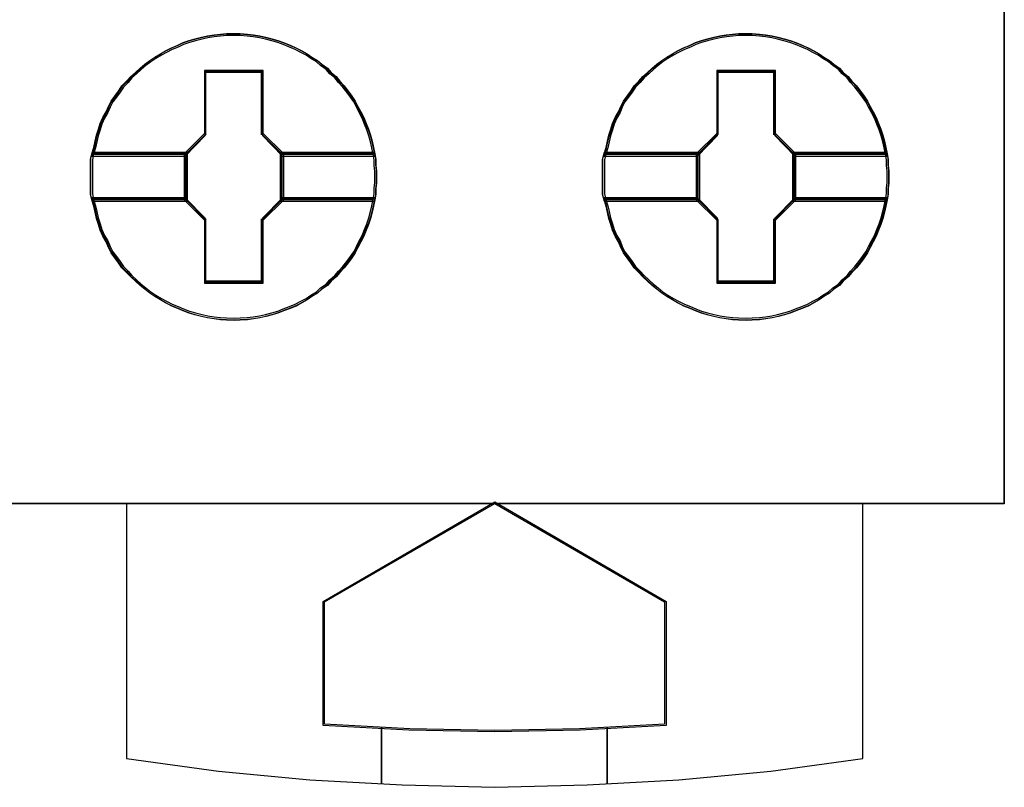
# Model space of a CAD drawing. Header units: millimetres. Extents: x -1290 to 1795, y -4192 to -1311.
# Tile 324 of 656: x 1505.66 to 1509.14, y -3724.2 to -3721.49. Entities that reach past the tile are written whole.
import ezdxf

# ---------------------------------------------------------------- set-up
doc = ezdxf.new("R2010")
doc.units = ezdxf.units.MM
doc.layers.add('45', color=7, linetype='Continuous')
doc.layers.add('Aparatura', color=7, linetype='Continuous', lineweight=13)

# ---------------------------------------------------------------- blocks, each defined once
blk = doc.blocks.new('*U238')
at = {"layer": '45', "color": 7}
for points in [[(693.350843, -383.516436), (711.352212, -383.516436), (711.352212, -383.516436), (711.352212, -466.476382), (711.352212, -466.476382), (693.350843, -466.476382), (693.350843, -466.476382), (693.350843, -383.516436), (693.350843, -383.516436)], [(693.356215, -383.520027), (711.34684, -383.520027), (711.34684, -466.470996), (693.356215, -466.470996), (693.356215, -383.520027)], [(700.26811, -460.695062), (700.26811, -460.801536), (700.25629, -460.902095), (700.25629, -461.002654), (700.238559, -461.103213), (700.214919, -461.215603), (700.191278, -461.322077), (700.161727, -461.434466), (700.126266, -461.540941), (700.084895, -461.6415), (700.043523, -461.747974), (699.990332, -461.842618), (699.93714, -461.943177), (699.889859, -462.03782), (699.830757, -462.126549), (699.765745, -462.215277), (699.694823, -462.304006), (699.61799, -462.386819), (699.552978, -462.463717), (699.464326, -462.540615), (699.399314, -462.617513), (699.298841, -462.682581), (699.222008, -462.753564), (699.121535, -462.812716), (699.038793, -462.871868), (698.94423, -462.925106), (698.843757, -462.978343), (698.743284, -463.019749), (698.63099, -463.061156), (698.530517, -463.102563), (698.424134, -463.132139), (698.311841, -463.161715), (698.205457, -463.185376), (698.093164, -463.203122), (697.986781, -463.214952), (697.856757, -463.220867), (697.750373, -463.226783), (697.614439, -463.220867), (697.508056, -463.214952), (697.395763, -463.203122), (697.283469, -463.185376), (697.177086, -463.161715), (697.058882, -463.132139), (696.952499, -463.102563), (696.846116, -463.061156), (696.751553, -463.019749), (696.64517, -462.978343), (696.538786, -462.925106), (696.450134, -462.871868), (696.349661, -462.812716), (696.261008, -462.753564), (696.172355, -462.682581), (696.089613, -462.617513), (696.00687, -462.540615), (695.924128, -462.463717), (695.853205, -462.386819), (695.770463, -462.304006), (695.711361, -462.215277), (695.646349, -462.126549), (695.581337, -462.03782), (695.534056, -461.943177), (695.492684, -461.842618), (695.433583, -461.747974), (695.386301, -461.6415), (695.35675, -461.540941), (695.321289, -461.434466), (695.297648, -461.322077), (695.274008, -461.215603), (695.238547, -461.103213), (695.214906, -461.002654), (695.214906, -460.902095), (695.214906, -460.801536), (695.214906, -460.695062), (695.214906, -460.594503), (695.214906, -460.493944), (695.214906, -460.393385), (695.238547, -460.292826), (695.274008, -460.180436), (695.297648, -460.068047), (695.321289, -459.961573), (695.35675, -459.855098), (695.386301, -459.754539), (695.433583, -459.648065), (695.492684, -459.547506), (695.534056, -459.452862), (695.581337, -459.358219), (695.646349, -459.26949), (695.711361, -459.180762), (695.770463, -459.092033), (695.853205, -459.00922), (695.924128, -458.926407), (696.00687, -458.855424), (696.089613, -458.778526), (696.172355, -458.707543), (696.261008, -458.642475), (696.349661, -458.583323), (696.450134, -458.524171), (696.538786, -458.470933), (696.64517, -458.417696), (696.751553, -458.37629), (696.846116, -458.328968), (696.952499, -458.293476), (697.058882, -458.2639), (697.177086, -458.234324), (697.283469, -458.210663), (697.395763, -458.192917), (697.508056, -458.181087), (697.614439, -458.169256), (697.750373, -458.169256), (697.856757, -458.169256), (697.986781, -458.181087), (698.093164, -458.192917), (698.205457, -458.210663), (698.311841, -458.234324), (698.424134, -458.2639), (698.530517, -458.293476), (698.63099, -458.328968), (698.743284, -458.37629), (698.843757, -458.417696), (698.94423, -458.470933), (699.038793, -458.524171), (699.121535, -458.583323), (699.222008, -458.642475), (699.298841, -458.707543), (699.399314, -458.778526), (699.464326, -458.855424), (699.552978, -458.926407), (699.61799, -459.00922), (699.694823, -459.092033), (699.765745, -459.180762), (699.830757, -459.26949), (699.889859, -459.358219), (699.93714, -459.452862), (699.990332, -459.547506), (700.043523, -459.648065), (700.084895, -459.754539), (700.126266, -459.855098), (700.161727, -459.961573), (700.191278, -460.068047), (700.214919, -460.180436), (700.238559, -460.292826), (700.25629, -460.393385), (700.25629, -460.493944), (700.26811, -460.594503), (700.26811, -460.695062)], [(697.750645, -458.169256), (697.614677, -458.169256), (697.508267, -458.181289), (697.395945, -458.193321), (697.283623, -458.21137), (697.177213, -458.235435), (697.05898, -458.265516), (696.95257, -458.295597), (696.846159, -458.331694), (696.751573, -458.379824), (696.645163, -458.421937), (696.538752, -458.476083), (696.450077, -458.530229), (696.349579, -458.590391), (696.260904, -458.650553), (696.172229, -458.716731), (696.089465, -458.788925), (696.006702, -458.867136), (695.923938, -458.93933), (695.852998, -459.023557), (695.770235, -459.107784), (695.711118, -459.198027), (695.64609, -459.28827), (695.581061, -459.378513), (695.533768, -459.474772), (695.492386, -459.571032), (695.43327, -459.673307), (695.385976, -459.781599), (695.356418, -459.883874), (695.320948, -459.992166), (695.297301, -460.100458), (695.273654, -460.214765), (695.238184, -460.329073), (696.887541, -460.329073), (697.242242, -459.968101), (697.242242, -458.837055), (698.253138, -458.837055), (698.253138, -459.968101), (698.607838, -460.329073), (700.23946, -460.329073), (700.215813, -460.214765), (700.192167, -460.100458), (700.162608, -459.992166), (700.127138, -459.883874), (700.085756, -459.781599), (700.044375, -459.673307), (699.99117, -459.571032), (699.937965, -459.474772), (699.890671, -459.378513), (699.831554, -459.28827), (699.766526, -459.198027), (699.695586, -459.107784), (699.618734, -459.023557), (699.553706, -458.93933), (699.465031, -458.867136), (699.400002, -458.788925), (699.299504, -458.716731), (699.222652, -458.650553), (699.122154, -458.590391), (699.03939, -458.530229), (698.944803, -458.476083), (698.844305, -458.421937), (698.743807, -458.379824), (698.631485, -458.331694), (698.530986, -458.295597), (698.424576, -458.265516), (698.312254, -458.235435), (698.205844, -458.21137), (698.093523, -458.193321), (697.987112, -458.181289), (697.857056, -458.169256), (697.750645, -458.169256)], [(695.238184, -460.329073), (696.887541, -460.329073), (697.242242, -459.968101), (697.242242, -458.837055), (698.253138, -458.837055), (698.253138, -459.968101), (698.607838, -460.329073), (700.23946, -460.329073), (700.215813, -460.214765), (700.192167, -460.100458), (700.162608, -459.992166), (700.127138, -459.883874), (700.085756, -459.781599), (700.044375, -459.673307), (699.99117, -459.571032), (699.937965, -459.474772), (699.890671, -459.378513), (699.831554, -459.28827), (699.766526, -459.198027), (699.695586, -459.107784), (699.618734, -459.023557), (699.553706, -458.93933), (699.465031, -458.867136), (699.400002, -458.788925), (699.299504, -458.716731), (699.222652, -458.650553), (699.122154, -458.590391), (699.03939, -458.530229), (698.944803, -458.476083), (698.844305, -458.421937), (698.743807, -458.379824), (698.631485, -458.331694), (698.530986, -458.295597), (698.424576, -458.265516), (698.312254, -458.235435), (698.205844, -458.21137), (698.093523, -458.193321), (697.987112, -458.181289), (697.857056, -458.169256), (697.750645, -458.169256), (697.614677, -458.169256), (697.508267, -458.181289), (697.395945, -458.193321), (697.283623, -458.21137), (697.177213, -458.235435), (697.05898, -458.265516), (696.95257, -458.295597), (696.846159, -458.331694), (696.751573, -458.379824), (696.645163, -458.421937), (696.538752, -458.476083), (696.450077, -458.530229), (696.349579, -458.590391), (696.260904, -458.650553), (696.172229, -458.716731), (696.089465, -458.788925), (696.006702, -458.867136), (695.923938, -458.93933), (695.852998, -459.023557), (695.770235, -459.107784), (695.711118, -459.198027), (695.64609, -459.28827), (695.581061, -459.378513), (695.533768, -459.474772), (695.492386, -459.571032), (695.43327, -459.673307), (695.385976, -459.781599), (695.356418, -459.883874), (695.320948, -459.992166), (695.297301, -460.100458), (695.273654, -460.214765), (695.238184, -460.329073)], [(709.312666, -460.695062), (709.312666, -460.801536), (709.300845, -460.902095), (709.300845, -461.002654), (709.283115, -461.103213), (709.259474, -461.215603), (709.235833, -461.322077), (709.206282, -461.434466), (709.170821, -461.540941), (709.12945, -461.6415), (709.088079, -461.747974), (709.034887, -461.842618), (708.981695, -461.943177), (708.934414, -462.03782), (708.875312, -462.126549), (708.8103, -462.215277), (708.739378, -462.304006), (708.662546, -462.386819), (708.597534, -462.463717), (708.508881, -462.540615), (708.443869, -462.617513), (708.343396, -462.682581), (708.266564, -462.753564), (708.166091, -462.812716), (708.083348, -462.871868), (707.988785, -462.925106), (707.888312, -462.978343), (707.787839, -463.019749), (707.675546, -463.061156), (707.575072, -463.102563), (707.468689, -463.132139), (707.356396, -463.161715), (707.250013, -463.185376), (707.137719, -463.203122), (707.031336, -463.214952), (706.901312, -463.220867), (706.794929, -463.226783), (706.658994, -463.220867), (706.552611, -463.214952), (706.440318, -463.203122), (706.328024, -463.185376), (706.221641, -463.161715), (706.103438, -463.132139), (705.997054, -463.102563), (705.890671, -463.061156), (705.796108, -463.019749), (705.689725, -462.978343), (705.583342, -462.925106), (705.494689, -462.871868), (705.394216, -462.812716), (705.305563, -462.753564), (705.21691, -462.682581), (705.134168, -462.617513), (705.051425, -462.540615), (704.968683, -462.463717), (704.897761, -462.386819), (704.815018, -462.304006), (704.755916, -462.215277), (704.690904, -462.126549), (704.625892, -462.03782), (704.578611, -461.943177), (704.53724, -461.842618), (704.478138, -461.747974), (704.430856, -461.6415), (704.401306, -461.540941), (704.365844, -461.434466), (704.342204, -461.322077), (704.318563, -461.215603), (704.283102, -461.103213), (704.259461, -461.002654), (704.259461, -460.902095), (704.259461, -460.801536), (704.259461, -460.695062), (704.259461, -460.594503), (704.259461, -460.493944), (704.259461, -460.393385), (704.283102, -460.292826), (704.318563, -460.180436), (704.342204, -460.068047), (704.365844, -459.961573), (704.401306, -459.855098), (704.430856, -459.754539), (704.478138, -459.648065), (704.53724, -459.547506), (704.578611, -459.452862), (704.625892, -459.358219), (704.690904, -459.26949), (704.755916, -459.180762), (704.815018, -459.092033), (704.897761, -459.00922), (704.968683, -458.926407), (705.051425, -458.855424), (705.134168, -458.778526), (705.21691, -458.707543), (705.305563, -458.642475), (705.394216, -458.583323), (705.494689, -458.524171), (705.583342, -458.470933), (705.689725, -458.417696), (705.796108, -458.37629), (705.890671, -458.328968), (705.997054, -458.293476), (706.103438, -458.2639), (706.221641, -458.234324), (706.328024, -458.210663), (706.440318, -458.192917), (706.552611, -458.181087), (706.658994, -458.169256), (706.794929, -458.169256), (706.901312, -458.169256), (707.031336, -458.181087), (707.137719, -458.192917), (707.250013, -458.210663), (707.356396, -458.234324), (707.468689, -458.2639), (707.575072, -458.293476), (707.675546, -458.328968), (707.787839, -458.37629), (707.888312, -458.417696), (707.988785, -458.470933), (708.083348, -458.524171), (708.166091, -458.583323), (708.266564, -458.642475), (708.343396, -458.707543), (708.443869, -458.778526), (708.508881, -458.855424), (708.597534, -458.926407), (708.662546, -459.00922), (708.739378, -459.092033), (708.8103, -459.180762), (708.875312, -459.26949), (708.934414, -459.358219), (708.981695, -459.452862), (709.034887, -459.547506), (709.088079, -459.648065), (709.12945, -459.754539), (709.170821, -459.855098), (709.206282, -459.961573), (709.235833, -460.068047), (709.259474, -460.180436), (709.283115, -460.292826), (709.300845, -460.393385), (709.300845, -460.493944), (709.312666, -460.594503), (709.312666, -460.695062)], [(706.795201, -458.169256), (706.659232, -458.169256), (706.552822, -458.181289), (706.4405, -458.193321), (706.328179, -458.21137), (706.221768, -458.235435), (706.103535, -458.265516), (705.997125, -458.295597), (705.890715, -458.331694), (705.796128, -458.379824), (705.689718, -458.421937), (705.583308, -458.476083), (705.494633, -458.530229), (705.394134, -458.590391), (705.305459, -458.650553), (705.216784, -458.716731), (705.134021, -458.788925), (705.051257, -458.867136), (704.968494, -458.93933), (704.897554, -459.023557), (704.81479, -459.107784), (704.755673, -459.198027), (704.690645, -459.28827), (704.625617, -459.378513), (704.578323, -459.474772), (704.536942, -459.571032), (704.477825, -459.673307), (704.430531, -459.781599), (704.400973, -459.883874), (704.365503, -459.992166), (704.341856, -460.100458), (704.31821, -460.214765), (704.28274, -460.329073), (705.932096, -460.329073), (706.286797, -459.968101), (706.286797, -458.837055), (707.297693, -458.837055), (707.297693, -459.968101), (707.652393, -460.329073), (709.284015, -460.329073), (709.260368, -460.214765), (709.236722, -460.100458), (709.207163, -459.992166), (709.171693, -459.883874), (709.130312, -459.781599), (709.08893, -459.673307), (709.035725, -459.571032), (708.98252, -459.474772), (708.935226, -459.378513), (708.87611, -459.28827), (708.811081, -459.198027), (708.740141, -459.107784), (708.663289, -459.023557), (708.598261, -458.93933), (708.509586, -458.867136), (708.444558, -458.788925), (708.344059, -458.716731), (708.267207, -458.650553), (708.166709, -458.590391), (708.083946, -458.530229), (707.989359, -458.476083), (707.88886, -458.421937), (707.788362, -458.379824), (707.67604, -458.331694), (707.575542, -458.295597), (707.469132, -458.265516), (707.35681, -458.235435), (707.2504, -458.21137), (707.138078, -458.193321), (707.031668, -458.181289), (706.901611, -458.169256), (706.795201, -458.169256)], [(704.28274, -460.329073), (705.932096, -460.329073), (706.286797, -459.968101), (706.286797, -458.837055), (707.297693, -458.837055), (707.297693, -459.968101), (707.652393, -460.329073), (709.284015, -460.329073), (709.260368, -460.214765), (709.236722, -460.100458), (709.207163, -459.992166), (709.171693, -459.883874), (709.130312, -459.781599), (709.08893, -459.673307), (709.035725, -459.571032), (708.98252, -459.474772), (708.935226, -459.378513), (708.87611, -459.28827), (708.811081, -459.198027), (708.740141, -459.107784), (708.663289, -459.023557), (708.598261, -458.93933), (708.509586, -458.867136), (708.444558, -458.788925), (708.344059, -458.716731), (708.267207, -458.650553), (708.166709, -458.590391), (708.083946, -458.530229), (707.989359, -458.476083), (707.88886, -458.421937), (707.788362, -458.379824), (707.67604, -458.331694), (707.575542, -458.295597), (707.469132, -458.265516), (707.35681, -458.235435), (707.2504, -458.21137), (707.138078, -458.193321), (707.031668, -458.181289), (706.901611, -458.169256), (706.795201, -458.169256), (706.659232, -458.169256), (706.552822, -458.181289), (706.4405, -458.193321), (706.328179, -458.21137), (706.221768, -458.235435), (706.103535, -458.265516), (705.997125, -458.295597), (705.890715, -458.331694), (705.796128, -458.379824), (705.689718, -458.421937), (705.583308, -458.476083), (705.494633, -458.530229), (705.394134, -458.590391), (705.305459, -458.650553), (705.216784, -458.716731), (705.134021, -458.788925), (705.051257, -458.867136), (704.968494, -458.93933), (704.897554, -459.023557), (704.81479, -459.107784), (704.755673, -459.198027), (704.690645, -459.28827), (704.625617, -459.378513), (704.578323, -459.474772), (704.536942, -459.571032), (704.477825, -459.673307), (704.430531, -459.781599), (704.400973, -459.883874), (704.365503, -459.992166), (704.341856, -460.100458), (704.31821, -460.214765), (704.28274, -460.329073)], [(697.750493, -458.199778), (697.616277, -458.199778), (697.511239, -458.21147), (697.400365, -458.223162), (697.289491, -458.240701), (697.184452, -458.264085), (697.067742, -458.293316), (696.962704, -458.322547), (696.857665, -458.357624), (696.764298, -458.404393), (696.659259, -458.445317), (696.554221, -458.497932), (696.466688, -458.550548), (696.367485, -458.609009), (696.279953, -458.667471), (696.192421, -458.731779), (696.110724, -458.801933), (696.029028, -458.877933), (695.947331, -458.948087), (695.877305, -459.029934), (695.795609, -459.11178), (695.737254, -459.199472), (695.673064, -459.287165), (695.608874, -459.374857), (695.56219, -459.468396), (695.521341, -459.561935), (695.462987, -459.66132), (695.416303, -459.766551), (695.387126, -459.865936), (695.352113, -459.971167), (695.328771, -460.076398), (695.305429, -460.187475), (695.270416, -460.298552), (696.898514, -460.298552), (697.248642, -459.947782), (697.248642, -458.848702), (698.246509, -458.848702), (698.246509, -459.947782), (698.596637, -460.298552), (700.207228, -460.298552), (700.183886, -460.187475), (700.160544, -460.076398), (700.131367, -459.971167), (700.096354, -459.865936), (700.055506, -459.766551), (700.014658, -459.66132), (699.962138, -459.561935), (699.909619, -459.468396), (699.862935, -459.374857), (699.80458, -459.287165), (699.74039, -459.199472), (699.670365, -459.11178), (699.594503, -459.029934), (699.530313, -458.948087), (699.442781, -458.877933), (699.378591, -458.801933), (699.279388, -458.731779), (699.203527, -458.667471), (699.104323, -458.609009), (699.022627, -458.550548), (698.929259, -458.497932), (698.830056, -458.445317), (698.730853, -458.404393), (698.619979, -458.357624), (698.520776, -458.322547), (698.415737, -458.293316), (698.304863, -458.264085), (698.199825, -458.240701), (698.088951, -458.223162), (697.983912, -458.21147), (697.855532, -458.199778), (697.750493, -458.199778)], [(695.270416, -460.298552), (696.898514, -460.298552), (697.248642, -459.947782), (697.248642, -458.848702), (698.246509, -458.848702), (698.246509, -459.947782), (698.596637, -460.298552), (700.207228, -460.298552), (700.183886, -460.187475), (700.160544, -460.076398), (700.131367, -459.971167), (700.096354, -459.865936), (700.055506, -459.766551), (700.014658, -459.66132), (699.962138, -459.561935), (699.909619, -459.468396), (699.862935, -459.374857), (699.80458, -459.287165), (699.74039, -459.199472), (699.670365, -459.11178), (699.594503, -459.029934), (699.530313, -458.948087), (699.442781, -458.877933), (699.378591, -458.801933), (699.279388, -458.731779), (699.203527, -458.667471), (699.104323, -458.609009), (699.022627, -458.550548), (698.929259, -458.497932), (698.830056, -458.445317), (698.730853, -458.404393), (698.619979, -458.357624), (698.520776, -458.322547), (698.415737, -458.293316), (698.304863, -458.264085), (698.199825, -458.240701), (698.088951, -458.223162), (697.983912, -458.21147), (697.855532, -458.199778), (697.750493, -458.199778), (697.616277, -458.199778), (697.511239, -458.21147), (697.400365, -458.223162), (697.289491, -458.240701), (697.184452, -458.264085), (697.067742, -458.293316), (696.962704, -458.322547), (696.857665, -458.357624), (696.764298, -458.404393), (696.659259, -458.445317), (696.554221, -458.497932), (696.466688, -458.550548), (696.367485, -458.609009), (696.279953, -458.667471), (696.192421, -458.731779), (696.110724, -458.801933), (696.029028, -458.877933), (695.947331, -458.948087), (695.877305, -459.029934), (695.795609, -459.11178), (695.737254, -459.199472), (695.673064, -459.287165), (695.608874, -459.374857), (695.56219, -459.468396), (695.521341, -459.561935), (695.462987, -459.66132), (695.416303, -459.766551), (695.387126, -459.865936), (695.352113, -459.971167), (695.328771, -460.076398), (695.305429, -460.187475), (695.270416, -460.298552)], [(706.795048, -458.199778), (706.660832, -458.199778), (706.555794, -458.21147), (706.44492, -458.223162), (706.334046, -458.240701), (706.229007, -458.264085), (706.112298, -458.293316), (706.007259, -458.322547), (705.902221, -458.357624), (705.808853, -458.404393), (705.703814, -458.445317), (705.598776, -458.497932), (705.511244, -458.550548), (705.412041, -458.609009), (705.324509, -458.667471), (705.236976, -458.731779), (705.15528, -458.801933), (705.073583, -458.877933), (704.991886, -458.948087), (704.921861, -459.029934), (704.840164, -459.11178), (704.781809, -459.199472), (704.717619, -459.287165), (704.653429, -459.374857), (704.606745, -459.468396), (704.565897, -459.561935), (704.507542, -459.66132), (704.460858, -459.766551), (704.431681, -459.865936), (704.396668, -459.971167), (704.373326, -460.076398), (704.349984, -460.187475), (704.314971, -460.298552), (705.943069, -460.298552), (706.293197, -459.947782), (706.293197, -458.848702), (707.291064, -458.848702), (707.291064, -459.947782), (707.641192, -460.298552), (709.251784, -460.298552), (709.228442, -460.187475), (709.2051, -460.076398), (709.175922, -459.971167), (709.14091, -459.865936), (709.100061, -459.766551), (709.059213, -459.66132), (709.006694, -459.561935), (708.954174, -459.468396), (708.90749, -459.374857), (708.849136, -459.287165), (708.784946, -459.199472), (708.71492, -459.11178), (708.639059, -459.029934), (708.574868, -458.948087), (708.487336, -458.877933), (708.423146, -458.801933), (708.323943, -458.731779), (708.248082, -458.667471), (708.148879, -458.609009), (708.067182, -458.550548), (707.973814, -458.497932), (707.874611, -458.445317), (707.775408, -458.404393), (707.664534, -458.357624), (707.565331, -458.322547), (707.460293, -458.293316), (707.349419, -458.264085), (707.24438, -458.240701), (707.133506, -458.223162), (707.028467, -458.21147), (706.900087, -458.199778), (706.795048, -458.199778)], [(704.314971, -460.298552), (705.943069, -460.298552), (706.293197, -459.947782), (706.293197, -458.848702), (707.291064, -458.848702), (707.291064, -459.947782), (707.641192, -460.298552), (709.251784, -460.298552), (709.228442, -460.187475), (709.2051, -460.076398), (709.175922, -459.971167), (709.14091, -459.865936), (709.100061, -459.766551), (709.059213, -459.66132), (709.006694, -459.561935), (708.954174, -459.468396), (708.90749, -459.374857), (708.849136, -459.287165), (708.784946, -459.199472), (708.71492, -459.11178), (708.639059, -459.029934), (708.574868, -458.948087), (708.487336, -458.877933), (708.423146, -458.801933), (708.323943, -458.731779), (708.248082, -458.667471), (708.148879, -458.609009), (708.067182, -458.550548), (707.973814, -458.497932), (707.874611, -458.445317), (707.775408, -458.404393), (707.664534, -458.357624), (707.565331, -458.322547), (707.460293, -458.293316), (707.349419, -458.264085), (707.24438, -458.240701), (707.133506, -458.223162), (707.028467, -458.21147), (706.900087, -458.199778), (706.795048, -458.199778), (706.660832, -458.199778), (706.555794, -458.21147), (706.44492, -458.223162), (706.334046, -458.240701), (706.229007, -458.264085), (706.112298, -458.293316), (706.007259, -458.322547), (705.902221, -458.357624), (705.808853, -458.404393), (705.703814, -458.445317), (705.598776, -458.497932), (705.511244, -458.550548), (705.412041, -458.609009), (705.324509, -458.667471), (705.236976, -458.731779), (705.15528, -458.801933), (705.073583, -458.877933), (704.991886, -458.948087), (704.921861, -459.029934), (704.840164, -459.11178), (704.781809, -459.199472), (704.717619, -459.287165), (704.653429, -459.374857), (704.606745, -459.468396), (704.565897, -459.561935), (704.507542, -459.66132), (704.460858, -459.766551), (704.431681, -459.865936), (704.396668, -459.971167), (704.373326, -460.076398), (704.349984, -460.187475), (704.314971, -460.298552)], [(698.264949, -458.817381), (697.230602, -458.817381), (697.230602, -459.933941), (696.867673, -460.29029), (696.867673, -461.103954), (697.230602, -461.460303), (697.230602, -462.576863), (698.264949, -462.576863), (698.264949, -461.460303), (698.627878, -461.103954), (698.627878, -460.29029), (698.264949, -459.933941), (698.264949, -458.817381)], [(698.247061, -458.847902), (697.24849, -458.847902), (697.24849, -459.946333), (696.898114, -460.296896), (696.898114, -461.097348), (697.24849, -461.447911), (697.24849, -462.546342), (698.247061, -462.546342), (698.247061, -461.447911), (698.597437, -461.097348), (698.597437, -460.296896), (698.247061, -459.946333), (698.247061, -458.847902)], [(697.240127, -458.840721), (698.255424, -458.840721), (697.240127, -458.840721)], [(697.240127, -459.955639), (697.240127, -458.840721), (697.240127, -459.955639)], [(698.237517, -459.955639), (698.237517, -458.840721), (698.237517, -459.955639)], [(707.309504, -458.817381), (706.275157, -458.817381), (706.275157, -459.933941), (705.912228, -460.29029), (705.912228, -461.103954), (706.275157, -461.460303), (706.275157, -462.576863), (707.309504, -462.576863), (707.309504, -461.460303), (707.672433, -461.103954), (707.672433, -460.29029), (707.309504, -459.933941), (707.309504, -458.817381)], [(707.291616, -458.847902), (706.293045, -458.847902), (706.293045, -459.946333), (705.942669, -460.296896), (705.942669, -461.097348), (706.293045, -461.447911), (706.293045, -462.546342), (707.291616, -462.546342), (707.291616, -461.447911), (707.641992, -461.097348), (707.641992, -460.296896), (707.291616, -459.946333), (707.291616, -458.847902)], [(706.284682, -458.840721), (707.299979, -458.840721), (706.284682, -458.840721)], [(706.284682, -459.955639), (706.284682, -458.840721), (706.284682, -459.955639)], [(707.282072, -459.955639), (707.282072, -458.840721), (707.282072, -459.955639)], [(696.890951, -460.305734), (697.258034, -459.937685), (696.890951, -460.305734)], [(698.6046, -460.305734), (698.237517, -459.937685), (698.6046, -460.305734)], [(705.935506, -460.305734), (706.300798, -459.937685), (705.935506, -460.305734)], [(707.649155, -460.305734), (707.282072, -459.937685), (707.649155, -460.305734)], [(696.930345, -460.266236), (695.239152, -460.266236), (695.214906, -460.373394), (695.214906, -460.480552), (695.214906, -460.58771), (695.214906, -460.694868), (695.214906, -460.808329), (695.214906, -460.915487), (695.214906, -461.022645), (695.239152, -461.129803), (696.930345, -461.129803), (696.930345, -460.266236)], [(696.930345, -461.129803), (696.930345, -460.266236), (695.239152, -460.266236), (695.214906, -460.373394), (695.214906, -460.480552), (695.214906, -460.58771), (695.214906, -460.694868), (695.214906, -460.808329), (695.214906, -460.915487), (695.214906, -461.022645), (695.239152, -461.129803), (696.930345, -461.129803)], [(696.899904, -460.296757), (695.270498, -460.296757), (695.247138, -460.396117), (695.247138, -460.495478), (695.247138, -460.594839), (695.247138, -460.694199), (695.247138, -460.799405), (695.247138, -460.898766), (695.247138, -460.998126), (695.270498, -461.097487), (696.899904, -461.097487), (696.899904, -460.296757)], [(696.899904, -461.097487), (696.899904, -460.296757), (695.270498, -460.296757), (695.247138, -460.396117), (695.247138, -460.495478), (695.247138, -460.594839), (695.247138, -460.694199), (695.247138, -460.799405), (695.247138, -460.898766), (695.247138, -460.998126), (695.270498, -461.097487), (696.899904, -461.097487)], [(695.261463, -460.289575), (696.907067, -460.289575), (695.261463, -460.289575)], [(696.890951, -460.289575), (696.890951, -461.106464), (696.890951, -460.289575)], [(700.237809, -460.266236), (698.565205, -460.266236), (698.565205, -461.129803), (700.237809, -461.129803), (700.25599, -461.022645), (700.25599, -460.915487), (700.26811, -460.808329), (700.26811, -460.694868), (700.26811, -460.58771), (700.25599, -460.480552), (700.25599, -460.373394), (700.237809, -460.266236)], [(698.565205, -460.266236), (698.565205, -461.129803), (700.237809, -461.129803), (700.25599, -461.022645), (700.25599, -460.915487), (700.26811, -460.808329), (700.26811, -460.694868), (700.26811, -460.58771), (700.25599, -460.480552), (700.25599, -460.373394), (700.237809, -460.266236), (698.565205, -460.266236)], [(698.588484, -460.289575), (700.216182, -460.289575), (698.588484, -460.289575)], [(698.588484, -460.289575), (698.588484, -461.106464), (698.588484, -460.289575)], [(700.208452, -460.296757), (698.595646, -460.296757), (698.595646, -461.097487), (700.208452, -461.097487), (700.225982, -460.998126), (700.225982, -460.898766), (700.237669, -460.799405), (700.237669, -460.694199), (700.237669, -460.594839), (700.225982, -460.495478), (700.225982, -460.396117), (700.208452, -460.296757)], [(698.595646, -460.296757), (698.595646, -461.097487), (700.208452, -461.097487), (700.225982, -460.998126), (700.225982, -460.898766), (700.237669, -460.799405), (700.237669, -460.694199), (700.237669, -460.594839), (700.225982, -460.495478), (700.225982, -460.396117), (700.208452, -460.296757), (698.595646, -460.296757)], [(705.974901, -460.266236), (704.283708, -460.266236), (704.259461, -460.373394), (704.259461, -460.480552), (704.259461, -460.58771), (704.259461, -460.694868), (704.259461, -460.808329), (704.259461, -460.915487), (704.259461, -461.022645), (704.283708, -461.129803), (705.974901, -461.129803), (705.974901, -460.266236)], [(705.974901, -461.129803), (705.974901, -460.266236), (704.283708, -460.266236), (704.259461, -460.373394), (704.259461, -460.480552), (704.259461, -460.58771), (704.259461, -460.694868), (704.259461, -460.808329), (704.259461, -460.915487), (704.259461, -461.022645), (704.283708, -461.129803), (705.974901, -461.129803)], [(705.94446, -460.296757), (704.315054, -460.296757), (704.291693, -460.396117), (704.291693, -460.495478), (704.291693, -460.594839), (704.291693, -460.694199), (704.291693, -460.799405), (704.291693, -460.898766), (704.291693, -460.998126), (704.315054, -461.097487), (705.94446, -461.097487), (705.94446, -460.296757)], [(705.94446, -461.097487), (705.94446, -460.296757), (704.315054, -460.296757), (704.291693, -460.396117), (704.291693, -460.495478), (704.291693, -460.594839), (704.291693, -460.694199), (704.291693, -460.799405), (704.291693, -460.898766), (704.291693, -460.998126), (704.315054, -461.097487), (705.94446, -461.097487)], [(704.306018, -460.289575), (705.951622, -460.289575), (704.306018, -460.289575)], [(705.935506, -460.289575), (705.935506, -461.106464), (705.935506, -460.289575)], [(709.282365, -460.266236), (707.609761, -460.266236), (707.609761, -461.129803), (709.282365, -461.129803), (709.300545, -461.022645), (709.300545, -460.915487), (709.312666, -460.808329), (709.312666, -460.694868), (709.312666, -460.58771), (709.300545, -460.480552), (709.300545, -460.373394), (709.282365, -460.266236)], [(707.609761, -460.266236), (707.609761, -461.129803), (709.282365, -461.129803), (709.300545, -461.022645), (709.300545, -460.915487), (709.312666, -460.808329), (709.312666, -460.694868), (709.312666, -460.58771), (709.300545, -460.480552), (709.300545, -460.373394), (709.282365, -460.266236), (707.609761, -460.266236)], [(707.633039, -460.289575), (709.260737, -460.289575), (707.633039, -460.289575)], [(707.633039, -460.289575), (707.633039, -461.106464), (707.633039, -460.289575)], [(709.253007, -460.296757), (707.640202, -460.296757), (707.640202, -461.097487), (709.253007, -461.097487), (709.270538, -460.998126), (709.270538, -460.898766), (709.282225, -460.799405), (709.282225, -460.694199), (709.282225, -460.594839), (709.270538, -460.495478), (709.270538, -460.396117), (709.253007, -460.296757)], [(707.640202, -460.296757), (707.640202, -461.097487), (709.253007, -461.097487), (709.270538, -460.998126), (709.270538, -460.898766), (709.282225, -460.799405), (709.282225, -460.694199), (709.282225, -460.594839), (709.270538, -460.495478), (709.270538, -460.396117), (709.253007, -460.296757), (707.640202, -460.296757)], [(700.23946, -461.06517), (698.607838, -461.06517), (698.253138, -461.426443), (698.253138, -462.558429), (697.242242, -462.558429), (697.242242, -461.426443), (696.887541, -461.06517), (695.238184, -461.06517), (695.273654, -461.179573), (695.297301, -461.287955), (695.320948, -461.402358), (695.356418, -461.510739), (695.385976, -461.6131), (695.43327, -461.721482), (695.492386, -461.817821), (695.533768, -461.920181), (695.581061, -462.016521), (695.64609, -462.106839), (695.711118, -462.197157), (695.770235, -462.287475), (695.852998, -462.371772), (695.923938, -462.450047), (696.006702, -462.528323), (696.089465, -462.606599), (696.172229, -462.672832), (696.260904, -462.745086), (696.349579, -462.805298), (696.450077, -462.86551), (696.538752, -462.919701), (696.645163, -462.973892), (696.751573, -463.01604), (696.846159, -463.058189), (696.95257, -463.100337), (697.05898, -463.130443), (697.177213, -463.160549), (697.283623, -463.184634), (697.395945, -463.202698), (697.508267, -463.21474), (697.614677, -463.220761), (697.750645, -463.226783), (697.857056, -463.220761), (697.987112, -463.21474), (698.093523, -463.202698), (698.205844, -463.184634), (698.312254, -463.160549), (698.424576, -463.130443), (698.530986, -463.100337), (698.631485, -463.058189), (698.743807, -463.01604), (698.844305, -462.973892), (698.944803, -462.919701), (699.03939, -462.86551), (699.122154, -462.805298), (699.222652, -462.745086), (699.299504, -462.672832), (699.400002, -462.606599), (699.465031, -462.528323), (699.553706, -462.450047), (699.618734, -462.371772), (699.695586, -462.287475), (699.766526, -462.197157), (699.831554, -462.106839), (699.890671, -462.016521), (699.937965, -461.920181), (699.99117, -461.817821), (700.044375, -461.721482), (700.085756, -461.6131), (700.127138, -461.510739), (700.162608, -461.402358), (700.192167, -461.287955), (700.215813, -461.179573), (700.23946, -461.06517)], [(697.242242, -462.558429), (697.242242, -461.426443), (696.887541, -461.06517), (695.238184, -461.06517), (695.273654, -461.179573), (695.297301, -461.287955), (695.320948, -461.402358), (695.356418, -461.510739), (695.385976, -461.6131), (695.43327, -461.721482), (695.492386, -461.817821), (695.533768, -461.920181), (695.581061, -462.016521), (695.64609, -462.106839), (695.711118, -462.197157), (695.770235, -462.287475), (695.852998, -462.371772), (695.923938, -462.450047), (696.006702, -462.528323), (696.089465, -462.606599), (696.172229, -462.672832), (696.260904, -462.745086), (696.349579, -462.805298), (696.450077, -462.86551), (696.538752, -462.919701), (696.645163, -462.973892), (696.751573, -463.01604), (696.846159, -463.058189), (696.95257, -463.100337), (697.05898, -463.130443), (697.177213, -463.160549), (697.283623, -463.184634), (697.395945, -463.202698), (697.508267, -463.21474), (697.614677, -463.220761), (697.750645, -463.226783), (697.857056, -463.220761), (697.987112, -463.21474), (698.093523, -463.202698), (698.205844, -463.184634), (698.312254, -463.160549), (698.424576, -463.130443), (698.530986, -463.100337), (698.631485, -463.058189), (698.743807, -463.01604), (698.844305, -462.973892), (698.944803, -462.919701), (699.03939, -462.86551), (699.122154, -462.805298), (699.222652, -462.745086), (699.299504, -462.672832), (699.400002, -462.606599), (699.465031, -462.528323), (699.553706, -462.450047), (699.618734, -462.371772), (699.695586, -462.287475), (699.766526, -462.197157), (699.831554, -462.106839), (699.890671, -462.016521), (699.937965, -461.920181), (699.99117, -461.817821), (700.044375, -461.721482), (700.085756, -461.6131), (700.127138, -461.510739), (700.162608, -461.402358), (700.192167, -461.287955), (700.215813, -461.179573), (700.23946, -461.06517), (698.607838, -461.06517), (698.253138, -461.426443), (698.253138, -462.558429), (697.242242, -462.558429)], [(695.261463, -461.08851), (696.907067, -461.08851), (695.261463, -461.08851)], [(700.207228, -461.095692), (698.596637, -461.095692), (698.246509, -461.446462), (698.246509, -462.545541), (697.248642, -462.545541), (697.248642, -461.446462), (696.898514, -461.095692), (695.270416, -461.095692), (695.305429, -461.206769), (695.328771, -461.312), (695.352113, -461.423077), (695.387126, -461.528308), (695.416303, -461.627693), (695.462987, -461.732924), (695.521341, -461.826463), (695.56219, -461.925847), (695.608874, -462.019386), (695.673064, -462.107079), (695.737254, -462.194771), (695.795609, -462.282464), (695.877305, -462.36431), (695.947331, -462.44031), (696.029028, -462.516311), (696.110724, -462.592311), (696.192421, -462.656619), (696.279953, -462.726773), (696.367485, -462.785234), (696.466688, -462.843696), (696.554221, -462.896312), (696.659259, -462.948927), (696.764298, -462.98985), (696.857665, -463.030773), (696.962704, -463.071697), (697.067742, -463.100927), (697.184452, -463.130158), (697.289491, -463.153543), (697.400365, -463.171081), (697.511239, -463.182774), (697.616277, -463.18862), (697.750493, -463.194466), (697.855532, -463.18862), (697.983912, -463.182774), (698.088951, -463.171081), (698.199825, -463.153543), (698.304863, -463.130158), (698.415737, -463.100927), (698.520776, -463.071697), (698.619979, -463.030773), (698.730853, -462.98985), (698.830056, -462.948927), (698.929259, -462.896312), (699.022627, -462.843696), (699.104323, -462.785234), (699.203527, -462.726773), (699.279388, -462.656619), (699.378591, -462.592311), (699.442781, -462.516311), (699.530313, -462.44031), (699.594503, -462.36431), (699.670365, -462.282464), (699.74039, -462.194771), (699.80458, -462.107079), (699.862935, -462.019386), (699.909619, -461.925847), (699.962138, -461.826463), (700.014658, -461.732924), (700.055506, -461.627693), (700.096354, -461.528308), (700.131367, -461.423077), (700.160544, -461.312), (700.183886, -461.206769), (700.207228, -461.095692)], [(697.248642, -462.545541), (697.248642, -461.446462), (696.898514, -461.095692), (695.270416, -461.095692), (695.305429, -461.206769), (695.328771, -461.312), (695.352113, -461.423077), (695.387126, -461.528308), (695.416303, -461.627693), (695.462987, -461.732924), (695.521341, -461.826463), (695.56219, -461.925847), (695.608874, -462.019386), (695.673064, -462.107079), (695.737254, -462.194771), (695.795609, -462.282464), (695.877305, -462.36431), (695.947331, -462.44031), (696.029028, -462.516311), (696.110724, -462.592311), (696.192421, -462.656619), (696.279953, -462.726773), (696.367485, -462.785234), (696.466688, -462.843696), (696.554221, -462.896312), (696.659259, -462.948927), (696.764298, -462.98985), (696.857665, -463.030773), (696.962704, -463.071697), (697.067742, -463.100927), (697.184452, -463.130158), (697.289491, -463.153543), (697.400365, -463.171081), (697.511239, -463.182774), (697.616277, -463.18862), (697.750493, -463.194466), (697.855532, -463.18862), (697.983912, -463.182774), (698.088951, -463.171081), (698.199825, -463.153543), (698.304863, -463.130158), (698.415737, -463.100927), (698.520776, -463.071697), (698.619979, -463.030773), (698.730853, -462.98985), (698.830056, -462.948927), (698.929259, -462.896312), (699.022627, -462.843696), (699.104323, -462.785234), (699.203527, -462.726773), (699.279388, -462.656619), (699.378591, -462.592311), (699.442781, -462.516311), (699.530313, -462.44031), (699.594503, -462.36431), (699.670365, -462.282464), (699.74039, -462.194771), (699.80458, -462.107079), (699.862935, -462.019386), (699.909619, -461.925847), (699.962138, -461.826463), (700.014658, -461.732924), (700.055506, -461.627693), (700.096354, -461.528308), (700.131367, -461.423077), (700.160544, -461.312), (700.183886, -461.206769), (700.207228, -461.095692), (698.596637, -461.095692), (698.246509, -461.446462), (698.246509, -462.545541), (697.248642, -462.545541)], [(696.890951, -461.08851), (697.258034, -461.456559), (696.890951, -461.08851)], [(698.6046, -461.08851), (698.237517, -461.456559), (698.6046, -461.08851)], [(698.588484, -461.08851), (700.216182, -461.08851), (698.588484, -461.08851)], [(709.284015, -461.06517), (707.652393, -461.06517), (707.297693, -461.426443), (707.297693, -462.558429), (706.286797, -462.558429), (706.286797, -461.426443), (705.932096, -461.06517), (704.28274, -461.06517), (704.31821, -461.179573), (704.341856, -461.287955), (704.365503, -461.402358), (704.400973, -461.510739), (704.430531, -461.6131), (704.477825, -461.721482), (704.536942, -461.817821), (704.578323, -461.920181), (704.625617, -462.016521), (704.690645, -462.106839), (704.755673, -462.197157), (704.81479, -462.287475), (704.897554, -462.371772), (704.968494, -462.450047), (705.051257, -462.528323), (705.134021, -462.606599), (705.216784, -462.672832), (705.305459, -462.745086), (705.394134, -462.805298), (705.494633, -462.86551), (705.583308, -462.919701), (705.689718, -462.973892), (705.796128, -463.01604), (705.890715, -463.058189), (705.997125, -463.100337), (706.103535, -463.130443), (706.221768, -463.160549), (706.328179, -463.184634), (706.4405, -463.202698), (706.552822, -463.21474), (706.659232, -463.220761), (706.795201, -463.226783), (706.901611, -463.220761), (707.031668, -463.21474), (707.138078, -463.202698), (707.2504, -463.184634), (707.35681, -463.160549), (707.469132, -463.130443), (707.575542, -463.100337), (707.67604, -463.058189), (707.788362, -463.01604), (707.88886, -462.973892), (707.989359, -462.919701), (708.083946, -462.86551), (708.166709, -462.805298), (708.267207, -462.745086), (708.344059, -462.672832), (708.444558, -462.606599), (708.509586, -462.528323), (708.598261, -462.450047), (708.663289, -462.371772), (708.740141, -462.287475), (708.811081, -462.197157), (708.87611, -462.106839), (708.935226, -462.016521), (708.98252, -461.920181), (709.035725, -461.817821), (709.08893, -461.721482), (709.130312, -461.6131), (709.171693, -461.510739), (709.207163, -461.402358), (709.236722, -461.287955), (709.260368, -461.179573), (709.284015, -461.06517)], [(706.286797, -462.558429), (706.286797, -461.426443), (705.932096, -461.06517), (704.28274, -461.06517), (704.31821, -461.179573), (704.341856, -461.287955), (704.365503, -461.402358), (704.400973, -461.510739), (704.430531, -461.6131), (704.477825, -461.721482), (704.536942, -461.817821), (704.578323, -461.920181), (704.625617, -462.016521), (704.690645, -462.106839), (704.755673, -462.197157), (704.81479, -462.287475), (704.897554, -462.371772), (704.968494, -462.450047), (705.051257, -462.528323), (705.134021, -462.606599), (705.216784, -462.672832), (705.305459, -462.745086), (705.394134, -462.805298), (705.494633, -462.86551), (705.583308, -462.919701), (705.689718, -462.973892), (705.796128, -463.01604), (705.890715, -463.058189), (705.997125, -463.100337), (706.103535, -463.130443), (706.221768, -463.160549), (706.328179, -463.184634), (706.4405, -463.202698), (706.552822, -463.21474), (706.659232, -463.220761), (706.795201, -463.226783), (706.901611, -463.220761), (707.031668, -463.21474), (707.138078, -463.202698), (707.2504, -463.184634), (707.35681, -463.160549), (707.469132, -463.130443), (707.575542, -463.100337), (707.67604, -463.058189), (707.788362, -463.01604), (707.88886, -462.973892), (707.989359, -462.919701), (708.083946, -462.86551), (708.166709, -462.805298), (708.267207, -462.745086), (708.344059, -462.672832), (708.444558, -462.606599), (708.509586, -462.528323), (708.598261, -462.450047), (708.663289, -462.371772), (708.740141, -462.287475), (708.811081, -462.197157), (708.87611, -462.106839), (708.935226, -462.016521), (708.98252, -461.920181), (709.035725, -461.817821), (709.08893, -461.721482), (709.130312, -461.6131), (709.171693, -461.510739), (709.207163, -461.402358), (709.236722, -461.287955), (709.260368, -461.179573), (709.284015, -461.06517), (707.652393, -461.06517), (707.297693, -461.426443), (707.297693, -462.558429), (706.286797, -462.558429)], [(704.306018, -461.08851), (705.951622, -461.08851), (704.306018, -461.08851)], [(709.251784, -461.095692), (707.641192, -461.095692), (707.291064, -461.446462), (707.291064, -462.545541), (706.293197, -462.545541), (706.293197, -461.446462), (705.943069, -461.095692), (704.314971, -461.095692), (704.349984, -461.206769), (704.373326, -461.312), (704.396668, -461.423077), (704.431681, -461.528308), (704.460858, -461.627693), (704.507542, -461.732924), (704.565897, -461.826463), (704.606745, -461.925847), (704.653429, -462.019386), (704.717619, -462.107079), (704.781809, -462.194771), (704.840164, -462.282464), (704.921861, -462.36431), (704.991886, -462.44031), (705.073583, -462.516311), (705.15528, -462.592311), (705.236976, -462.656619), (705.324509, -462.726773), (705.412041, -462.785234), (705.511244, -462.843696), (705.598776, -462.896312), (705.703814, -462.948927), (705.808853, -462.98985), (705.902221, -463.030773), (706.007259, -463.071697), (706.112298, -463.100927), (706.229007, -463.130158), (706.334046, -463.153543), (706.44492, -463.171081), (706.555794, -463.182774), (706.660832, -463.18862), (706.795048, -463.194466), (706.900087, -463.18862), (707.028467, -463.182774), (707.133506, -463.171081), (707.24438, -463.153543), (707.349419, -463.130158), (707.460293, -463.100927), (707.565331, -463.071697), (707.664534, -463.030773), (707.775408, -462.98985), (707.874611, -462.948927), (707.973814, -462.896312), (708.067182, -462.843696), (708.148879, -462.785234), (708.248082, -462.726773), (708.323943, -462.656619), (708.423146, -462.592311), (708.487336, -462.516311), (708.574868, -462.44031), (708.639059, -462.36431), (708.71492, -462.282464), (708.784946, -462.194771), (708.849136, -462.107079), (708.90749, -462.019386), (708.954174, -461.925847), (709.006694, -461.826463), (709.059213, -461.732924), (709.100061, -461.627693), (709.14091, -461.528308), (709.175922, -461.423077), (709.2051, -461.312), (709.228442, -461.206769), (709.251784, -461.095692)], [(706.293197, -462.545541), (706.293197, -461.446462), (705.943069, -461.095692), (704.314971, -461.095692), (704.349984, -461.206769), (704.373326, -461.312), (704.396668, -461.423077), (704.431681, -461.528308), (704.460858, -461.627693), (704.507542, -461.732924), (704.565897, -461.826463), (704.606745, -461.925847), (704.653429, -462.019386), (704.717619, -462.107079), (704.781809, -462.194771), (704.840164, -462.282464), (704.921861, -462.36431), (704.991886, -462.44031), (705.073583, -462.516311), (705.15528, -462.592311), (705.236976, -462.656619), (705.324509, -462.726773), (705.412041, -462.785234), (705.511244, -462.843696), (705.598776, -462.896312), (705.703814, -462.948927), (705.808853, -462.98985), (705.902221, -463.030773), (706.007259, -463.071697), (706.112298, -463.100927), (706.229007, -463.130158), (706.334046, -463.153543), (706.44492, -463.171081), (706.555794, -463.182774), (706.660832, -463.18862), (706.795048, -463.194466), (706.900087, -463.18862), (707.028467, -463.182774), (707.133506, -463.171081), (707.24438, -463.153543), (707.349419, -463.130158), (707.460293, -463.100927), (707.565331, -463.071697), (707.664534, -463.030773), (707.775408, -462.98985), (707.874611, -462.948927), (707.973814, -462.896312), (708.067182, -462.843696), (708.148879, -462.785234), (708.248082, -462.726773), (708.323943, -462.656619), (708.423146, -462.592311), (708.487336, -462.516311), (708.574868, -462.44031), (708.639059, -462.36431), (708.71492, -462.282464), (708.784946, -462.194771), (708.849136, -462.107079), (708.90749, -462.019386), (708.954174, -461.925847), (709.006694, -461.826463), (709.059213, -461.732924), (709.100061, -461.627693), (709.14091, -461.528308), (709.175922, -461.423077), (709.2051, -461.312), (709.228442, -461.206769), (709.251784, -461.095692), (707.641192, -461.095692), (707.291064, -461.446462), (707.291064, -462.545541), (706.293197, -462.545541)], [(705.935506, -461.08851), (706.300798, -461.456559), (705.935506, -461.08851)], [(707.649155, -461.08851), (707.282072, -461.456559), (707.649155, -461.08851)], [(707.633039, -461.08851), (709.260737, -461.08851), (707.633039, -461.08851)], [(697.240127, -462.553523), (697.240127, -461.438605), (697.240127, -462.553523)], [(698.237517, -462.553523), (698.237517, -461.438605), (698.237517, -462.553523)], [(706.284682, -462.553523), (706.284682, -461.438605), (706.284682, -462.553523)], [(707.282072, -462.553523), (707.282072, -461.438605), (707.282072, -462.553523)], [(697.240127, -462.537365), (698.255424, -462.537365), (697.240127, -462.537365)], [(706.284682, -462.537365), (707.299979, -462.537365), (706.284682, -462.537365)], [(695.848795, -466.46561), (695.848795, -470.97261), (695.848795, -470.97261), (697.472288, -471.195034), (699.089941, -471.347218), (700.719274, -471.44087), (702.354447, -471.481843), (703.98378, -471.44087), (705.607274, -471.347218), (707.230767, -471.195034), (708.85426, -470.97261), (708.85426, -470.97261), (708.85426, -466.46561), (695.848795, -466.46561)], [(702.354477, -466.43868), (705.380406, -468.201036), (705.380406, -470.390629), (703.864492, -470.473703), (702.354477, -470.503372), (700.838563, -470.473703), (699.322649, -470.390629), (699.322649, -468.201036), (702.354477, -466.43868)], [(699.349509, -468.204613), (702.354451, -466.46561), (702.354451, -466.46561), (705.353546, -468.204613), (705.353546, -468.204613), (705.353546, -470.365193), (705.353546, -470.365193), (703.851075, -470.447166), (702.354451, -470.476442), (700.85198, -470.447166), (699.349509, -470.365193), (699.349509, -470.365193), (699.349509, -468.204613), (699.349509, -468.204613)], [(700.354061, -470.41899), (700.354061, -471.422596), (700.354061, -470.41899)], [(704.33825, -470.41899), (704.33825, -471.422596), (704.33825, -470.41899)]]:
    blk.add_lwpolyline(points, close=True, dxfattribs=at)

msp = doc.modelspace()

# ---------------------------------------------------------------- block references
at = {"layer": 'Aparatura', "color": 7, "lineweight": 13, "xscale": 0.2, "yscale": 0.2, "zscale": 0.2}
msp.add_blockref('*U238', (1366.8706, -3629.9031), dxfattribs=at)

doc.saveas('drawing.dxf')
